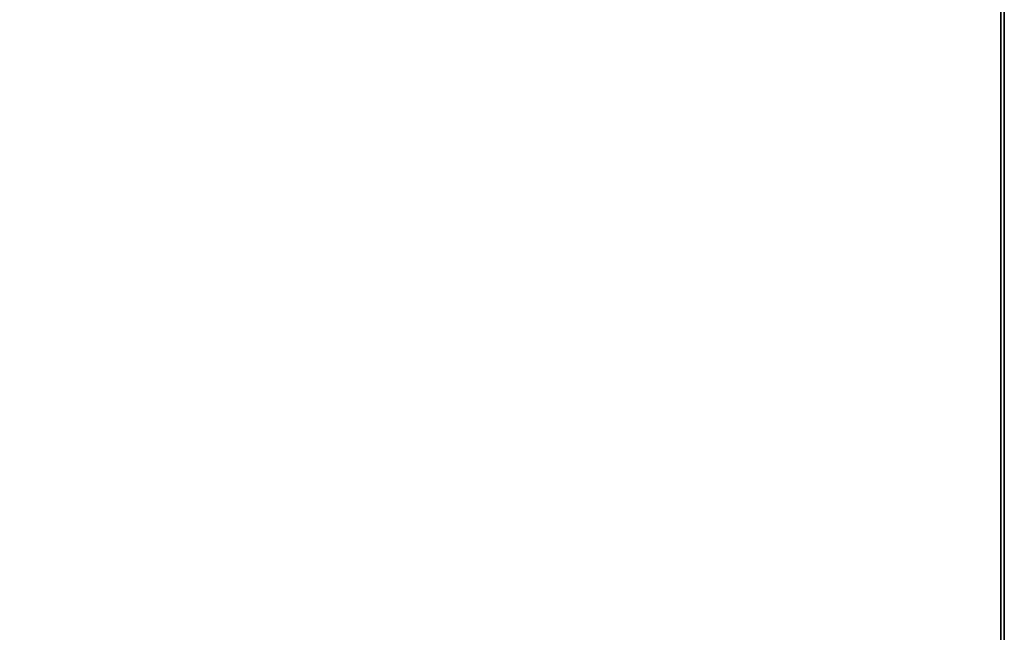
# Model space of a CAD drawing. Extents: x -4.6 to 26, y -2.8 to 21.5.
# Tile 652 of 656: x 23.3 to 26, y 4 to 5.7. Entities that reach past the tile are written whole.
import ezdxf

# ---------------------------------------------------------------- set-up
doc = ezdxf.new("R2010")
doc.units = 0

# ---------------------------------------------------------------- blocks, each defined once
blk = doc.blocks.new('Box-113ae57f-867d-400b-be50-4ae072ab646a')
at = {"color": 253, "linetype": 'Continuous', "true_color": 0xa0a0a0, "transparency": 33554687}
mesh = blk.add_polyface(dxfattribs=at)
corners = [(16.38, 0, 43.99), (26, 0, 43.99), (26, 21.5, 43.99), (16.38, 21.5, 43.99), (16.38, 0, 44), (26, 0, 44), (26, 21.5, 44), (16.38, 21.5, 44)]
mesh.append_faces([[corners[k] for k in face] for face in [(0, 1, 2, 3), (4, 5, 6, 7), (0, 1, 5, 4), (1, 2, 6, 5), (2, 3, 7, 6), (3, 0, 4, 7)]], dxfattribs={"color": 253})
blk = doc.blocks.new('Box-b2777d1b-6700-4c07-9ed4-cdda4fe2ae4e')
at = {"color": 253, "linetype": 'Continuous', "true_color": 0xa0a0a0, "transparency": 33554687}
mesh = blk.add_polyface(dxfattribs=at)
corners = [(0, 0), (26, 0), (26, 21.5), (0, 21.5), (0, 0, 0.01), (26, 0, 0.01), (26, 21.5, 0.01), (0, 21.5, 0.01)]
mesh.append_faces([[corners[k] for k in face] for face in [(0, 1, 2, 3), (4, 5, 6, 7), (0, 1, 5, 4), (1, 2, 6, 5), (2, 3, 7, 6), (3, 0, 4, 7)]], dxfattribs={"color": 253})
blk = doc.blocks.new('Box-835d7fb9-933a-4238-96c5-deb4338e0b41')
at = {"color": 253, "linetype": 'Continuous', "true_color": 0xa0a0a0, "transparency": 33554687}
mesh = blk.add_polyface(dxfattribs=at)
corners = [(0, 0), (0.01, 0), (0.01, 21.5), (0, 21.5), (0, 0, 44), (0.01, 0, 44), (0.01, 21.5, 44), (0, 21.5, 44)]
mesh.append_faces([[corners[k] for k in face] for face in [(0, 1, 2, 3), (4, 5, 6, 7), (0, 1, 5, 4), (1, 2, 6, 5), (2, 3, 7, 6), (3, 0, 4, 7)]], dxfattribs={"color": 253})
blk = doc.blocks.new('UpwardOpening-60f052f5-eb54-43b2-8836-ff4e944f2e5d')
at = {"linetype": 'Continuous', "transparency": 33554687}
blk.add_blockref('Box-113ae57f-867d-400b-be50-4ae072ab646a', (0, 0), dxfattribs=at)
blk = doc.blocks.new('252e5286-b107-4013-8f9c-7c7d792a756b')
at = {"linetype": 'Continuous', "transparency": 33554687}
for name, p in [('Box-b2777d1b-6700-4c07-9ed4-cdda4fe2ae4e', (0, 0)), ('UpwardOpening-60f052f5-eb54-43b2-8836-ff4e944f2e5d', (0, 0)), ('Box-113ae57f-867d-400b-be50-4ae072ab646a', (0, 0)), ('Box-835d7fb9-933a-4238-96c5-deb4338e0b41', (25.99, 0))]:
    blk.add_blockref(name, p, dxfattribs=at)
blk = doc.blocks.new('aaba721a-2c9d-4816-80be-50b061474c58')
at = {"linetype": 'Continuous', "transparency": 33554687}
blk.add_blockref('252e5286-b107-4013-8f9c-7c7d792a756b', (0, 0), dxfattribs=at)

msp = doc.modelspace()

# ---------------------------------------------------------------- block references
at = {"transparency": 33554687}
msp.add_blockref('aaba721a-2c9d-4816-80be-50b061474c58', (0, 0), dxfattribs=at)

doc.saveas('drawing.dxf')
